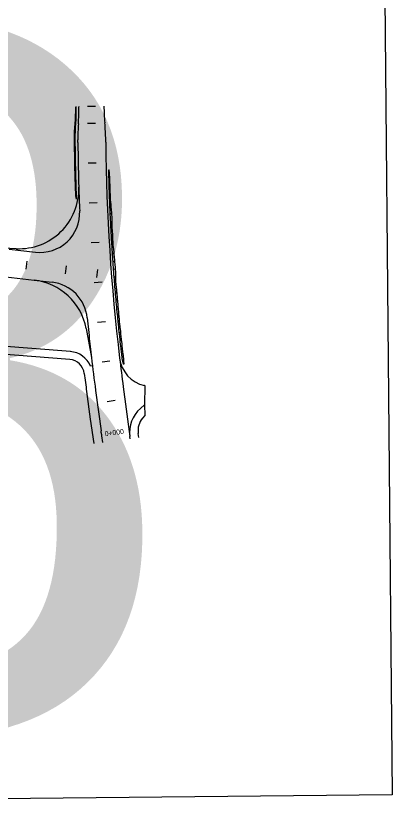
# Model space of a CAD drawing. Extents: x 6503541 to 6503743, y 5888004 to 5888145.
# Drawn here: x 6503708.343 to 6503710.613, y 5888136.188 to 5888140.953 of the extents above; entities that cross this region are included whole.
import ezdxf

# ---------------------------------------------------------------- set-up
doc = ezdxf.new("R2010")
doc.units = 0
doc.layers.add('12', color=7, linetype='Continuous')
doc.layers.add('tabela', color=7, linetype='Continuous')

msp = doc.modelspace()

# ---------------------------------------------------------------- linework, layer by layer
at = {"layer": '12'}
for p, q in [((6503708.723, 5888140.4063), (6503708.723, 5888140.405)), ((6503708.7174, 5888140.19), (6503708.7172, 5888140.2058)), ((6503708.8854, 5888140.1916), (6503708.8852, 5888140.205)), ((6503708.3456, 5888139.5494), (6503708.2226, 5888139.5553)), ((6503708.3024, 5888139.5461), (6503708.461, 5888139.5278)), ((6503708.2491, 5888139.3832), (6503708.4545, 5888139.3594)), ((6503708.4545, 5888139.3594), (6503708.5624, 5888139.3469)), ((6503708.7737, 5888139.1318), (6503708.7846, 5888139.0249)), ((6503708.7671, 5888139.0673), (6503708.7994, 5888138.8931)), ((6503708.6719, 5888138.929), (6503707.6764, 5888139.0073)), ((6503708.6681, 5888138.8812), (6503707.6727, 5888138.9594)), ((6503708.8054, 5888138.8423), (6503708.7935, 5888138.8409)), ((6503708.9908, 5888138.7173), (6503709.0312, 5888138.4165)), ((6503709.1196, 5888138.7254), (6503709.1182, 5888138.7259)), ((6503709.1213, 5888138.7242), (6503709.119, 5888138.7247)), ((6503709.1213, 5888138.7242), (6503709.1191, 5888138.6078)), ((6503708.7701, 5888138.6877), (6503708.7925, 5888138.5209)), ((6503708.8243, 5888138.695), (6503708.8571, 5888138.4503)), ((6503709.1191, 5888138.6078), (6503709.0942, 5888138.5857)), ((6503709.1191, 5888138.6078), (6503709.1203, 5888138.5436)), ((6503708.7925, 5888138.5209), (6503708.8146, 5888138.374)), ((6503709.1203, 5888138.5436), (6503709.1075, 5888138.5281)), ((6503708.8585, 5888138.4384), (6503708.8588, 5888138.4356)), ((6503708.8605, 5888138.4215), (6503708.8662, 5888138.381)), ((6503709.0331, 5888138.4034), (6503709.0312, 5888138.4165)), ((6503709.0846, 5888138.4103), (6503709.0812, 5888138.4356))]:
    msp.add_line(p, q, dxfattribs=at)
for points in [[(6503708.7086, 5888139.8476), (6503708.7047, 5888139.868), (6503708.7047, 5888139.869), (6503708.7043, 5888139.8833), (6503708.7041, 5888139.8932), (6503708.704, 5888139.8986), (6503708.7037, 5888139.9139), (6503708.7036, 5888139.9174), (6503708.7031, 5888139.9293), (6503708.7027, 5888139.9416), (6503708.7026, 5888139.9446), (6503708.702, 5888139.9599), (6503708.7018, 5888139.9658), (6503708.7014, 5888139.9752), (6503708.7009, 5888139.99), (6503708.7009, 5888139.9905), (6503708.7004, 5888140.0059), (6503708.7001, 5888140.0142), (6503708.6999, 5888140.0212), (6503708.6995, 5888140.0365), (6503708.6994, 5888140.0384), (6503708.6992, 5888140.0518), (6503708.699, 5888140.0626), (6503708.6989, 5888140.0672), (6503708.6987, 5888140.0825), (6503708.6986, 5888140.0868), (6503708.6985, 5888140.0978), (6503708.6983, 5888140.111), (6503708.6982, 5888140.1132), (6503708.6981, 5888140.1285), (6503708.698, 5888140.1352), (6503708.6979, 5888140.1438), (6503708.6977, 5888140.1591), (6503708.6977, 5888140.1594), (6503708.6976, 5888140.1745), (6503708.6975, 5888140.1836), (6503708.6975, 5888140.1898), (6503708.6974, 5888140.2076), (6503708.6975, 5888140.2316), (6503708.698, 5888140.2557), (6503708.6997, 5888140.2797), (6503708.7014, 5888140.3037), (6503708.7028, 5888140.3277), (6503708.7037, 5888140.3517), (6503708.7042, 5888140.3757), (6503708.7042, 5888140.3997), (6503708.7074, 5888140.4062)], [(6503708.7098, 5888139.8477), (6503708.7096, 5888139.8528), (6503708.7091, 5888139.8681), (6503708.709, 5888139.8691), (6503708.7085, 5888139.8834), (6503708.7082, 5888139.8933), (6503708.708, 5888139.8988), (6503708.7075, 5888139.9141), (6503708.7074, 5888139.9175), (6503708.707, 5888139.9294), (6503708.7066, 5888139.9417), (6503708.7066, 5888139.9447), (6503708.7061, 5888139.96), (6503708.7059, 5888139.9659), (6503708.7057, 5888139.9753), (6503708.7053, 5888139.9901), (6503708.7053, 5888139.9907), (6503708.7049, 5888140.006), (6503708.7047, 5888140.0143), (6503708.7045, 5888140.0213), (6503708.7042, 5888140.0366), (6503708.7041, 5888140.0385), (6503708.7039, 5888140.0519), (6503708.7036, 5888140.0627), (6503708.7035, 5888140.0673), (6503708.7033, 5888140.0826), (6503708.7032, 5888140.0868), (6503708.703, 5888140.0979), (6503708.7028, 5888140.111), (6503708.7027, 5888140.1132), (6503708.7025, 5888140.1285), (6503708.7024, 5888140.1352), (6503708.7023, 5888140.1439), (6503708.7021, 5888140.1592), (6503708.7021, 5888140.1594), (6503708.7019, 5888140.1745), (6503708.7018, 5888140.1836), (6503708.7018, 5888140.1898), (6503708.7016, 5888140.2077), (6503708.7017, 5888140.2317), (6503708.7022, 5888140.2557), (6503708.7032, 5888140.2797), (6503708.7047, 5888140.3037), (6503708.7061, 5888140.3277), (6503708.7071, 5888140.3517), (6503708.7075, 5888140.3757), (6503708.7075, 5888140.3997), (6503708.7074, 5888140.4062)], [(6503708.7075, 5888140.3754), (6503708.7058, 5888140.3754)], [(6503708.8234, 5888140.4073), (6503708.7754, 5888140.4068)], [(6503708.7061, 5888140.3274), (6503708.7027, 5888140.3276)], [(6503708.7032, 5888140.2795), (6503708.7015, 5888140.2796)], [(6503708.8243, 5888140.3048), (6503708.7763, 5888140.3044)], [(6503708.7017, 5888140.2316), (6503708.6975, 5888140.2316)], [(6503708.7018, 5888140.1836), (6503708.6997, 5888140.1835)], [(6503708.7024, 5888140.1356), (6503708.698, 5888140.1355)], [(6503708.7032, 5888140.0876), (6503708.7009, 5888140.0875)], [(6503708.7041, 5888140.0396), (6503708.6994, 5888140.0395)], [(6503708.8272, 5888140.0651), (6503708.7792, 5888140.0642)], [(6503708.7053, 5888139.9916), (6503708.7031, 5888139.9915)], [(6503708.9037, 5888140.0246), (6503708.9061, 5888140.0247)], [(6503708.993, 5888138.8539), (6503708.988, 5888138.869), (6503708.9858, 5888138.88), (6503708.9854, 5888138.8838), (6503708.9836, 5888138.8988), (6503708.983, 5888138.9036), (6503708.9818, 5888138.9138), (6503708.9802, 5888138.9272), (6503708.9801, 5888138.9287), (6503708.9783, 5888138.9437), (6503708.9775, 5888138.9509), (6503708.9766, 5888138.9587), (6503708.9749, 5888138.9737), (6503708.9748, 5888138.9745), (6503708.9732, 5888138.9886), (6503708.9722, 5888138.9982), (6503708.9716, 5888139.0036), (6503708.97, 5888139.0186), (6503708.9696, 5888139.0218), (6503708.9683, 5888139.0336), (6503708.9671, 5888139.0455), (6503708.9667, 5888139.0486), (6503708.9652, 5888139.0636), (6503708.9646, 5888139.0692), (6503708.9636, 5888139.0785), (6503708.9621, 5888139.0929), (6503708.9621, 5888139.0935), (6503708.9605, 5888139.1085), (6503708.9597, 5888139.1165), (6503708.959, 5888139.1235), (6503708.9575, 5888139.1385), (6503708.9574, 5888139.1402), (6503708.9561, 5888139.1535), (6503708.9551, 5888139.1639), (6503708.9546, 5888139.1685), (6503708.9532, 5888139.1835), (6503708.9528, 5888139.1876), (6503708.9518, 5888139.1985), (6503708.9506, 5888139.2113), (6503708.9504, 5888139.2136), (6503708.949, 5888139.2286), (6503708.9485, 5888139.235), (6503708.9477, 5888139.2436), (6503708.9464, 5888139.2586), (6503708.9463, 5888139.2587), (6503708.945, 5888139.2736), (6503708.9443, 5888139.2824), (6503708.9439, 5888139.2872), (6503708.9438, 5888139.2886), (6503708.9425, 5888139.3036), (6503708.9423, 5888139.3061), (6503708.9412, 5888139.3187), (6503708.9403, 5888139.3299), (6503708.94, 5888139.3337), (6503708.9388, 5888139.3487), (6503708.9384, 5888139.3536), (6503708.9376, 5888139.3637), (6503708.9365, 5888139.3773), (6503708.9364, 5888139.3787), (6503708.9352, 5888139.3938), (6503708.9347, 5888139.401), (6503708.9341, 5888139.4088), (6503708.933, 5888139.4238), (6503708.9329, 5888139.4248), (6503708.9319, 5888139.4389), (6503708.9312, 5888139.4485), (6503708.9308, 5888139.4539), (6503708.9297, 5888139.4689), (6503708.9295, 5888139.4722), (6503708.9287, 5888139.484), (6503708.9278, 5888139.496), (6503708.9276, 5888139.499), (6503708.9266, 5888139.514), (6503708.9262, 5888139.5197), (6503708.9256, 5888139.5291), (6503708.9247, 5888139.5435), (6503708.9247, 5888139.5441), (6503708.9237, 5888139.5592), (6503708.9232, 5888139.5672), (6503708.9228, 5888139.5742), (6503708.9219, 5888139.5893), (6503708.9218, 5888139.591), (6503708.921, 5888139.6043), (6503708.9204, 5888139.6148), (6503708.9201, 5888139.6193), (6503708.9192, 5888139.6344), (6503708.919, 5888139.6385), (6503708.9184, 5888139.6494), (6503708.9177, 5888139.6623), (6503708.9176, 5888139.6645), (6503708.9168, 5888139.6795), (6503708.9164, 5888139.6861), (6503708.916, 5888139.6946), (6503708.9152, 5888139.7096), (6503708.9152, 5888139.7098), (6503708.9145, 5888139.7247), (6503708.9141, 5888139.7336), (6503708.9138, 5888139.7398), (6503708.9131, 5888139.7548), (6503708.913, 5888139.7574), (6503708.9124, 5888139.7699), (6503708.9119, 5888139.7811), (6503708.9117, 5888139.7849), (6503708.9111, 5888139.8), (6503708.9109, 5888139.8049), (6503708.9105, 5888139.815), (6503708.9099, 5888139.8287), (6503708.9098, 5888139.8301), (6503708.9093, 5888139.8452), (6503708.909, 5888139.8525), (6503708.9087, 5888139.8602), (6503708.9081, 5888139.8753), (6503708.9081, 5888139.8763), (6503708.9076, 5888139.8903), (6503708.9073, 5888139.9001), (6503708.9071, 5888139.9054), (6503708.9066, 5888139.9205), (6503708.9065, 5888139.9239), (6503708.9061, 5888139.9355), (6503708.9058, 5888139.9476), (6503708.9057, 5888139.9506), (6503708.9052, 5888139.9657), (6503708.9051, 5888139.9714), (6503708.9048, 5888139.9807), (6503708.9044, 5888139.9952), (6503708.9044, 5888139.9958), (6503708.904, 5888140.0109), (6503708.9038, 5888140.019), (6503708.9037, 5888140.0246)], [(6503708.9043, 5888140.0018), (6503708.908, 5888140.0019)], [(6503708.9961, 5888138.8543), (6503708.9952, 5888138.8698), (6503708.9941, 5888138.881), (6503708.9937, 5888138.8848), (6503708.9922, 5888138.8998), (6503708.9917, 5888138.9046), (6503708.9906, 5888138.9148), (6503708.9892, 5888138.9283), (6503708.989, 5888138.9298), (6503708.9872, 5888138.9447), (6503708.9864, 5888138.9519), (6503708.9855, 5888138.9597), (6503708.9838, 5888138.9747), (6503708.9837, 5888138.9755), (6503708.9821, 5888138.9896), (6503708.9811, 5888138.9992), (6503708.9805, 5888139.0046), (6503708.9788, 5888139.0196), (6503708.9785, 5888139.0228), (6503708.9772, 5888139.0345), (6503708.9759, 5888139.0465), (6503708.9756, 5888139.0495), (6503708.974, 5888139.0645), (6503708.9734, 5888139.0701), (6503708.9725, 5888139.0795), (6503708.971, 5888139.0938), (6503708.9709, 5888139.0944), (6503708.9694, 5888139.1094), (6503708.9686, 5888139.1174), (6503708.9679, 5888139.1244), (6503708.9665, 5888139.1394), (6503708.9663, 5888139.1411), (6503708.965, 5888139.1544), (6503708.964, 5888139.1648), (6503708.9636, 5888139.1694), (6503708.9622, 5888139.1844), (6503708.9618, 5888139.1884), (6503708.9608, 5888139.1994), (6503708.9597, 5888139.2121), (6503708.9594, 5888139.2144), (6503708.9581, 5888139.2294), (6503708.9575, 5888139.2358), (6503708.9568, 5888139.2444), (6503708.9555, 5888139.2594), (6503708.9555, 5888139.2595), (6503708.9542, 5888139.2744), (6503708.9535, 5888139.2832), (6503708.9531, 5888139.288), (6503708.9529, 5888139.2894), (6503708.9515, 5888139.3044), (6503708.9512, 5888139.3069), (6503708.95, 5888139.3194), (6503708.9489, 5888139.3306), (6503708.9486, 5888139.3344), (6503708.9472, 5888139.3494), (6503708.9467, 5888139.3542), (6503708.9466, 5888139.3644), (6503708.9464, 5888139.3781), (6503708.9464, 5888139.3795), (6503708.9462, 5888139.3946), (6503708.9462, 5888139.4019), (6503708.9461, 5888139.4097), (6503708.9453, 5888139.4247), (6503708.9452, 5888139.4257), (6503708.9439, 5888139.4397), (6503708.943, 5888139.4494), (6503708.9425, 5888139.4547), (6503708.9411, 5888139.4697), (6503708.9408, 5888139.473), (6503708.9398, 5888139.4847), (6503708.9388, 5888139.4967), (6503708.9385, 5888139.4997), (6503708.9372, 5888139.5147), (6503708.9367, 5888139.5204), (6503708.936, 5888139.5298), (6503708.9348, 5888139.5441), (6503708.9347, 5888139.5448), (6503708.9325, 5888139.5597), (6503708.931, 5888139.5677), (6503708.9306, 5888139.5747), (6503708.9298, 5888139.5897), (6503708.9297, 5888139.5915), (6503708.9289, 5888139.6048), (6503708.9283, 5888139.6152), (6503708.928, 5888139.6198), (6503708.9278, 5888139.6349), (6503708.9279, 5888139.639), (6503708.9269, 5888139.6499), (6503708.9254, 5888139.6627), (6503708.9251, 5888139.6649), (6503708.9238, 5888139.6799), (6503708.9238, 5888139.6864), (6503708.924, 5888139.695), (6503708.9238, 5888139.7101), (6503708.9238, 5888139.7103), (6503708.9239, 5888139.7252), (6503708.9239, 5888139.7341), (6503708.9237, 5888139.7402), (6503708.9229, 5888139.7553), (6503708.9228, 5888139.7578), (6503708.9218, 5888139.7703), (6503708.9208, 5888139.7815), (6503708.9204, 5888139.7853), (6503708.919, 5888139.8003), (6503708.9185, 5888139.8052), (6503708.9175, 5888139.8153), (6503708.9163, 5888139.829), (6503708.9162, 5888139.8303), (6503708.9151, 5888139.8454), (6503708.9147, 5888139.8527), (6503708.9142, 5888139.8604), (6503708.9132, 5888139.8755), (6503708.9132, 5888139.8765), (6503708.9124, 5888139.8905), (6503708.9124, 5888139.9002), (6503708.9124, 5888139.9056), (6503708.9122, 5888139.9206), (6503708.912, 5888139.924), (6503708.9115, 5888139.9357), (6503708.9111, 5888139.9478), (6503708.911, 5888139.9508), (6503708.9105, 5888139.9658), (6503708.9104, 5888139.9716), (6503708.9099, 5888139.9809), (6503708.9085, 5888139.9953), (6503708.9084, 5888139.9959), (6503708.9073, 5888140.0109), (6503708.9068, 5888140.0191), (6503708.9061, 5888140.0247)], [(6503708.7066, 5888139.9436), (6503708.7026, 5888139.9435)], [(6503708.9056, 5888139.9539), (6503708.9082, 5888139.9539)], [(6503708.7081, 5888139.8956), (6503708.7061, 5888139.8956)], [(6503708.9071, 5888139.9059), (6503708.9123, 5888139.9061)], [(6503708.7098, 5888139.8477), (6503708.7086, 5888139.8476)], [(6503708.9088, 5888139.8579), (6503708.9115, 5888139.858)], [(6503708.8344, 5888139.8257), (6503708.7864, 5888139.8238)], [(6503708.9107, 5888139.81), (6503708.918, 5888139.8103)], [(6503708.9128, 5888139.762), (6503708.9176, 5888139.7622)], [(6503708.915, 5888139.7141), (6503708.9238, 5888139.7145)], [(6503708.9175, 5888139.6661), (6503708.9212, 5888139.6663)], [(6503708.9202, 5888139.6182), (6503708.928, 5888139.6186)], [(6503708.8463, 5888139.5865), (6503708.7984, 5888139.5836)], [(6503708.923, 5888139.5703), (6503708.9269, 5888139.5705)], [(6503708.9261, 5888139.5224), (6503708.9365, 5888139.5231)], [(6503708.4051, 5888139.4255), (6503708.4106, 5888139.4732)], [(6503708.9293, 5888139.4745), (6503708.935, 5888139.4749)], [(6503708.6435, 5888139.3979), (6503708.6491, 5888139.4456)], [(6503708.8321, 5888139.3761), (6503708.8376, 5888139.4238)], [(6503708.9328, 5888139.4266), (6503708.9451, 5888139.4275)], [(6503708.9364, 5888139.3787), (6503708.9414, 5888139.3791)], [(6503708.863, 5888139.3475), (6503708.8152, 5888139.3437)], [(6503708.9402, 5888139.3309), (6503708.9488, 5888139.3316)], [(6503708.9442, 5888139.2831), (6503708.9488, 5888139.2835)], [(6503708.9484, 5888139.2352), (6503708.9575, 5888139.2361)], [(6503708.9528, 5888139.1875), (6503708.9573, 5888139.1879)], [(6503708.9575, 5888139.1397), (6503708.9664, 5888139.1405)], [(6503708.8845, 5888139.109), (6503708.8367, 5888139.1042)], [(6503708.9622, 5888139.0919), (6503708.9667, 5888139.0924)], [(6503708.9672, 5888139.0442), (6503708.9761, 5888139.0451)], [(6503708.9724, 5888138.9965), (6503708.9768, 5888138.9969)], [(6503708.9778, 5888138.9488), (6503708.9867, 5888138.9498)], [(6503708.9833, 5888138.9011), (6503708.9876, 5888138.9016)], [(6503708.9108, 5888138.8709), (6503708.8631, 5888138.8652)], [(6503708.993, 5888138.8539), (6503708.9961, 5888138.8543)], [(6503708.9416, 5888138.6332), (6503708.894, 5888138.6269)]]:
    msp.add_lwpolyline(points, dxfattribs=at)
for centre, radius, start, end in [((6503707.5232, 5888140.3863), 1.2, 355.9548, 0.8917), ((6503710.0743, 5888140.4232), 1.2, 180.7133, 185.4842), ((6503709.9172, 5888140.217), 1.2, 175.9548, 180.535), ((6503707.6853, 5888140.1938), 1.2, 0.535, 5.4842), ((6503720.8009, 5888140.3028), 12.084, 180.53502, 180.71027), ((6503720.8009, 5888140.3028), 11.916, 180.53502, 186.81129), ((6503720.8009, 5888140.3028), 12.084, 180.71027, 181.81386), ((6503708.3631, 5888139.9089), 0.36, 267.2158, 1.8139), ((6503720.8009, 5888140.3028), 12.084, 181.81386, 182.4957), ((6503708.4885, 5888139.7662), 0.24, 263.4017, 2.4957), ((6503708.4131, 5888139.0018), 0.36, 10.4881, 83.4017), ((6503708.5349, 5888139.1085), 0.24, 5.5613, 83.4017), ((6503720.8009, 5888140.3028), 12.084, 186.07072, 186.69926), ((6503708.6606, 5888138.7855), 0.144, 22.6125, 85.507), ((6503720.8009, 5888140.3028), 12.084, 186.69926, 187.64644), ((6503709.1596, 5888138.9124), 0.192, 186.8113, 257.7995), ((6503720.8009, 5888140.3028), 11.916, 186.81129, 187.64644), ((6503708.6606, 5888138.7855), 0.096, 7.1241, 85.5075), ((6503720.8009, 5888140.3028), 12.1387, 187.12411, 187.64644), ((6503709.2215, 5888138.442), 0.192, 131.5413, 187.6464), ((6503709.2001, 5888138.4517), 0.12, 140.4844, 187.7139), ((6503708.5003, 5888138.4024), 0.36, 5.7355, 7.6464), ((6503709.217, 5888138.4715), 0.36, 185.7355, 187.9893)]:
    msp.add_arc(centre, radius, start, end, dxfattribs=at)
at = {"layer": 'tabela'}
for p, q in [((6503710.5663, 5888141.2757), (6503710.6131, 5888136.2556)), ((6503710.5663, 5888141.2757), (6503710.6131, 5888136.2556)), ((6503710.6131, 5888136.2556), (6503703.3777, 5888136.188)), ((6503710.6131, 5888136.2556), (6503703.3777, 5888136.188))]:
    msp.add_line(p, q, dxfattribs=at)

# ---------------------------------------------------------------- texts
at = {"layer": '12'}
for s, height, rotation, p in [('18', 4.22297, 0.7393, (6503703.0861, 5888136.5945)), ('0+000 ', 0.03, 7.6464, (6503708.881, 5888138.4182))]:
    msp.add_text(s, height=height, rotation=rotation, dxfattribs=at).set_placement(p)

doc.saveas('drawing.dxf')
